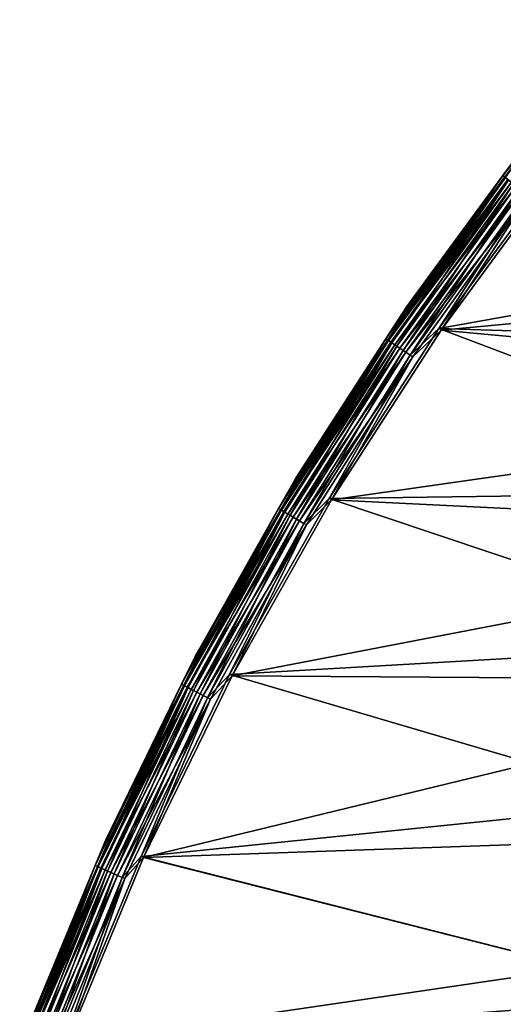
# Model space of a CAD drawing. Header units: millimetres. Extents: x -43.6 to 43.6, y -43.6 to 43.6.
# Tile 263 of 637: x -40.8 to -34.6, y 15.8 to 28.4. Entities that reach past the tile are written whole.
import ezdxf

# ---------------------------------------------------------------- set-up
doc = ezdxf.new("R2010")
doc.units = ezdxf.units.MM
doc.header["$LTSCALE"] = 52.148148
for name, color, linetype in [('152', 7, 'CONTINUOUS'), ('156', 7, 'CONTINUOUS'), ('178', 7, 'CONTINUOUS'), ('210', 7, 'CONTINUOUS'), ('212', 7, 'CONTINUOUS')]:
    doc.layers.add(name, color=color, linetype=linetype)

msp = doc.modelspace()

# ---------------------------------------------------------------- linework, layer by layer
at = {"layer": '152', "color": 2, "linetype": 'Continuous'}
for points in [[(-33.863, 26.529, 26.3), (-35.403, 24.436, 26.3), (-25.376, 25.37, 26.3), (-33.863, 26.529, 26.3)], [(-25.376, 25.37, 26.3), (-35.403, 24.436, 26.3), (-26.98, 23.657, 26.3), (-25.376, 25.37, 26.3)], [(-35.403, 24.436, 26.3), (-36.813, 22.254, 26.3), (-26.98, 23.657, 26.3), (-35.403, 24.436, 26.3)], [(-26.98, 23.657, 26.3), (-36.813, 22.254, 26.3), (-28.469, 21.842, 26.3), (-26.98, 23.657, 26.3)], [(-36.813, 22.254, 26.3), (-38.09, 19.991, 26.3), (-28.469, 21.842, 26.3), (-36.813, 22.254, 26.3)], [(-28.469, 21.842, 26.3), (-38.09, 19.991, 26.3), (-29.837, 19.934, 26.3), (-28.469, 21.842, 26.3)], [(-38.09, 19.991, 26.3), (-39.227, 17.655, 26.3), (-29.837, 19.934, 26.3), (-38.09, 19.991, 26.3)], [(-29.837, 19.934, 26.3), (-39.227, 17.655, 26.3), (-31.076, 17.941, 26.3), (-29.837, 19.934, 26.3)], [(-31.076, 17.941, 26.3), (-39.227, 17.655, 26.3), (-32.182, 15.87, 26.3), (-31.076, 17.941, 26.3)], [(-39.227, 17.655, 26.3), (-40.222, 15.254, 26.3), (-32.182, 15.87, 26.3), (-39.227, 17.655, 26.3)], [(-32.182, 15.87, 26.3), (-40.222, 15.254, 26.3), (-33.151, 13.732, 26.3), (-32.182, 15.87, 26.3)]]:
    msp.add_3dface(points, dxfattribs=at)
at = {"layer": '156', "color": 1, "linetype": 'Continuous'}
for points in [[(-33.89, 26.551, 24.3), (-26.802, 26.003, 24.3), (-35.431, 24.456, 24.3), (-33.89, 26.551, 24.3)], [(-26.802, 26.003, 24.3), (-28.412, 24.233, 24.3), (-35.431, 24.456, 24.3), (-26.802, 26.003, 24.3)], [(-35.431, 24.456, 24.3), (-29.906, 22.364, 24.3), (-36.843, 22.272, 24.3), (-35.431, 24.456, 24.3)], [(-28.412, 24.233, 24.3), (-29.906, 22.364, 24.3), (-35.431, 24.456, 24.3), (-28.412, 24.233, 24.3)], [(-29.906, 22.364, 24.3), (-31.276, 20.403, 24.3), (-36.843, 22.272, 24.3), (-29.906, 22.364, 24.3)], [(-36.843, 22.272, 24.3), (-31.276, 20.403, 24.3), (-38.121, 20.007, 24.3), (-36.843, 22.272, 24.3)], [(-31.276, 20.403, 24.3), (-32.519, 18.358, 24.3), (-38.121, 20.007, 24.3), (-31.276, 20.403, 24.3)], [(-38.121, 20.007, 24.3), (-32.519, 18.358, 24.3), (-39.259, 17.669, 24.3), (-38.121, 20.007, 24.3)], [(-32.519, 18.358, 24.3), (-33.628, 16.238, 24.3), (-39.259, 17.669, 24.3), (-32.519, 18.358, 24.3)], [(-39.259, 17.669, 24.3), (-33.628, 16.238, 24.3), (-40.255, 15.266, 24.3), (-39.259, 17.669, 24.3)], [(-33.628, 16.238, 24.3), (-34.599, 14.051, 24.3), (-40.255, 15.266, 24.3), (-33.628, 16.238, 24.3)]]:
    msp.add_3dface(points, dxfattribs=at)
at = {"layer": '178', "color": 2, "linetype": 'Continuous'}
for points in [[(-34.283, 26.859, 24.817), (-35.842, 24.74, 24.817), (-34.256, 26.838, 25.817), (-34.283, 26.859, 24.817)], [(-34.256, 26.838, 25.817), (-35.842, 24.74, 24.817), (-35.814, 24.72, 25.817), (-34.256, 26.838, 25.817)], [(-35.842, 24.74, 24.817), (-37.271, 22.531, 24.817), (-35.814, 24.72, 25.817), (-35.842, 24.74, 24.817)], [(-35.814, 24.72, 25.817), (-37.271, 22.531, 24.817), (-37.241, 22.513, 25.817), (-35.814, 24.72, 25.817)], [(-37.271, 22.531, 24.817), (-38.563, 20.24, 24.817), (-37.241, 22.513, 25.817), (-37.271, 22.531, 24.817)], [(-37.241, 22.513, 25.817), (-38.563, 20.24, 24.817), (-38.532, 20.223, 25.817), (-37.241, 22.513, 25.817)], [(-38.563, 20.24, 24.817), (-39.715, 17.874, 24.817), (-38.532, 20.223, 25.817), (-38.563, 20.24, 24.817)], [(-38.532, 20.223, 25.817), (-39.715, 17.874, 24.817), (-39.683, 17.86, 25.817), (-38.532, 20.223, 25.817)], [(-39.715, 17.874, 24.817), (-40.722, 15.444, 24.817), (-39.683, 17.86, 25.817), (-39.715, 17.874, 24.817)], [(-39.683, 17.86, 25.817), (-40.722, 15.444, 24.817), (-40.689, 15.431, 25.817), (-39.683, 17.86, 25.817)]]:
    msp.add_3dface(points, dxfattribs=at)
at = {"layer": '210', "color": 2, "linetype": 'Continuous'}
for points in [[(-34.283, 26.859, 24.817), (-32.984, 28.426, 24.704), (-34.61, 26.422, 24.704), (-34.283, 26.859, 24.817)], [(-32.984, 28.426, 24.704), (-34.583, 26.401, 24.595), (-34.61, 26.422, 24.704), (-32.984, 28.426, 24.704)], [(-35.842, 24.74, 24.817), (-34.283, 26.859, 24.817), (-34.61, 26.422, 24.704), (-35.842, 24.74, 24.817)], [(-33.89, 26.551, 24.3), (-35.431, 24.456, 24.3), (-34.311, 26.193, 24.313), (-33.89, 26.551, 24.3)], [(-35.842, 24.74, 24.817), (-34.61, 26.422, 24.704), (-36.115, 24.325, 24.704), (-35.842, 24.74, 24.817)], [(-34.61, 26.422, 24.704), (-36.086, 24.306, 24.595), (-36.115, 24.325, 24.704), (-34.61, 26.422, 24.704)], [(-34.583, 26.401, 24.595), (-36.086, 24.306, 24.595), (-34.61, 26.422, 24.704), (-34.583, 26.401, 24.595)], [(-34.583, 26.401, 24.595), (-36.037, 24.273, 24.496), (-36.086, 24.306, 24.595), (-34.583, 26.401, 24.595)], [(-34.536, 26.365, 24.496), (-36.037, 24.273, 24.496), (-34.583, 26.401, 24.595), (-34.536, 26.365, 24.496)], [(-34.536, 26.365, 24.496), (-35.971, 24.228, 24.414), (-36.037, 24.273, 24.496), (-34.536, 26.365, 24.496)], [(-34.473, 26.317, 24.414), (-35.971, 24.228, 24.414), (-34.536, 26.365, 24.496), (-34.473, 26.317, 24.414)], [(-34.473, 26.317, 24.414), (-35.891, 24.175, 24.352), (-35.971, 24.228, 24.414), (-34.473, 26.317, 24.414)], [(-34.396, 26.258, 24.352), (-35.891, 24.175, 24.352), (-34.473, 26.317, 24.414), (-34.396, 26.258, 24.352)], [(-34.396, 26.258, 24.352), (-35.802, 24.114, 24.313), (-35.891, 24.175, 24.352), (-34.396, 26.258, 24.352)], [(-34.311, 26.193, 24.313), (-35.802, 24.114, 24.313), (-34.396, 26.258, 24.352), (-34.311, 26.193, 24.313)], [(-34.311, 26.193, 24.313), (-35.431, 24.456, 24.3), (-35.802, 24.114, 24.313), (-34.311, 26.193, 24.313)], [(-37.271, 22.531, 24.817), (-35.842, 24.74, 24.817), (-36.115, 24.325, 24.704), (-37.271, 22.531, 24.817)], [(-35.431, 24.456, 24.3), (-36.843, 22.272, 24.3), (-35.802, 24.114, 24.313), (-35.431, 24.456, 24.3)], [(-37.271, 22.531, 24.817), (-36.115, 24.325, 24.704), (-37.492, 22.143, 24.704), (-37.271, 22.531, 24.817)], [(-36.115, 24.325, 24.704), (-37.462, 22.125, 24.595), (-37.492, 22.143, 24.704), (-36.115, 24.325, 24.704)], [(-36.086, 24.306, 24.595), (-37.462, 22.125, 24.595), (-36.115, 24.325, 24.704), (-36.086, 24.306, 24.595)], [(-36.086, 24.306, 24.595), (-37.412, 22.095, 24.496), (-37.462, 22.125, 24.595), (-36.086, 24.306, 24.595)], [(-36.037, 24.273, 24.496), (-37.412, 22.095, 24.496), (-36.086, 24.306, 24.595), (-36.037, 24.273, 24.496)], [(-36.037, 24.273, 24.496), (-37.343, 22.055, 24.414), (-37.412, 22.095, 24.496), (-36.037, 24.273, 24.496)], [(-35.971, 24.228, 24.414), (-37.343, 22.055, 24.414), (-36.037, 24.273, 24.496), (-35.971, 24.228, 24.414)], [(-35.971, 24.228, 24.414), (-37.26, 22.006, 24.352), (-37.343, 22.055, 24.414), (-35.971, 24.228, 24.414)], [(-35.891, 24.175, 24.352), (-37.26, 22.006, 24.352), (-35.971, 24.228, 24.414), (-35.891, 24.175, 24.352)], [(-35.891, 24.175, 24.352), (-37.168, 21.951, 24.313), (-37.26, 22.006, 24.352), (-35.891, 24.175, 24.352)], [(-35.802, 24.114, 24.313), (-37.168, 21.951, 24.313), (-35.891, 24.175, 24.352), (-35.802, 24.114, 24.313)], [(-35.802, 24.114, 24.313), (-36.843, 22.272, 24.3), (-37.168, 21.951, 24.313), (-35.802, 24.114, 24.313)], [(-38.563, 20.24, 24.817), (-37.271, 22.531, 24.817), (-37.492, 22.143, 24.704), (-38.563, 20.24, 24.817)], [(-36.843, 22.272, 24.3), (-38.121, 20.007, 24.3), (-37.168, 21.951, 24.313), (-36.843, 22.272, 24.3)], [(-38.563, 20.24, 24.817), (-37.492, 22.143, 24.704), (-38.738, 19.883, 24.704), (-38.563, 20.24, 24.817)], [(-37.492, 22.143, 24.704), (-38.707, 19.867, 24.595), (-38.738, 19.883, 24.704), (-37.492, 22.143, 24.704)], [(-37.462, 22.125, 24.595), (-38.707, 19.867, 24.595), (-37.492, 22.143, 24.704), (-37.462, 22.125, 24.595)], [(-37.462, 22.125, 24.595), (-38.655, 19.84, 24.496), (-38.707, 19.867, 24.595), (-37.462, 22.125, 24.595)], [(-37.412, 22.095, 24.496), (-38.655, 19.84, 24.496), (-37.462, 22.125, 24.595), (-37.412, 22.095, 24.496)], [(-37.412, 22.095, 24.496), (-38.584, 19.804, 24.414), (-38.655, 19.84, 24.496), (-37.412, 22.095, 24.496)], [(-37.343, 22.055, 24.414), (-38.584, 19.804, 24.414), (-37.412, 22.095, 24.496), (-37.343, 22.055, 24.414)], [(-37.343, 22.055, 24.414), (-38.499, 19.76, 24.352), (-38.584, 19.804, 24.414), (-37.343, 22.055, 24.414)], [(-37.26, 22.006, 24.352), (-38.499, 19.76, 24.352), (-37.343, 22.055, 24.414), (-37.26, 22.006, 24.352)], [(-37.26, 22.006, 24.352), (-38.403, 19.711, 24.313), (-38.499, 19.76, 24.352), (-37.26, 22.006, 24.352)], [(-37.168, 21.951, 24.313), (-38.403, 19.711, 24.313), (-37.26, 22.006, 24.352), (-37.168, 21.951, 24.313)], [(-37.168, 21.951, 24.313), (-38.121, 20.007, 24.3), (-38.403, 19.711, 24.313), (-37.168, 21.951, 24.313)], [(-39.715, 17.874, 24.817), (-38.563, 20.24, 24.817), (-38.738, 19.883, 24.704), (-39.715, 17.874, 24.817)], [(-38.121, 20.007, 24.3), (-39.259, 17.669, 24.3), (-38.403, 19.711, 24.313), (-38.121, 20.007, 24.3)], [(-39.715, 17.874, 24.817), (-38.738, 19.883, 24.704), (-39.848, 17.553, 24.704), (-39.715, 17.874, 24.817)], [(-38.738, 19.883, 24.704), (-39.816, 17.539, 24.595), (-39.848, 17.553, 24.704), (-38.738, 19.883, 24.704)], [(-38.707, 19.867, 24.595), (-39.816, 17.539, 24.595), (-38.738, 19.883, 24.704), (-38.707, 19.867, 24.595)], [(-38.707, 19.867, 24.595), (-39.762, 17.515, 24.496), (-39.816, 17.539, 24.595), (-38.707, 19.867, 24.595)], [(-38.655, 19.84, 24.496), (-39.762, 17.515, 24.496), (-38.707, 19.867, 24.595), (-38.655, 19.84, 24.496)], [(-38.655, 19.84, 24.496), (-39.69, 17.483, 24.414), (-39.762, 17.515, 24.496), (-38.655, 19.84, 24.496)], [(-38.584, 19.804, 24.414), (-39.69, 17.483, 24.414), (-38.655, 19.84, 24.496), (-38.584, 19.804, 24.414)], [(-38.584, 19.804, 24.414), (-39.602, 17.445, 24.352), (-39.69, 17.483, 24.414), (-38.584, 19.804, 24.414)], [(-38.499, 19.76, 24.352), (-39.602, 17.445, 24.352), (-38.584, 19.804, 24.414), (-38.499, 19.76, 24.352)], [(-38.499, 19.76, 24.352), (-39.503, 17.401, 24.313), (-39.602, 17.445, 24.352), (-38.499, 19.76, 24.352)], [(-38.403, 19.711, 24.313), (-39.503, 17.401, 24.313), (-38.499, 19.76, 24.352), (-38.403, 19.711, 24.313)], [(-38.403, 19.711, 24.313), (-39.259, 17.669, 24.3), (-39.503, 17.401, 24.313), (-38.403, 19.711, 24.313)], [(-40.722, 15.444, 24.817), (-39.715, 17.874, 24.817), (-39.848, 17.553, 24.704), (-40.722, 15.444, 24.817)], [(-39.259, 17.669, 24.3), (-40.255, 15.266, 24.3), (-39.503, 17.401, 24.313), (-39.259, 17.669, 24.3)], [(-40.722, 15.444, 24.817), (-39.848, 17.553, 24.704), (-40.818, 15.162, 24.704), (-40.722, 15.444, 24.817)], [(-39.848, 17.553, 24.704), (-40.785, 15.15, 24.595), (-40.818, 15.162, 24.704), (-39.848, 17.553, 24.704)], [(-39.816, 17.539, 24.595), (-40.785, 15.15, 24.595), (-39.848, 17.553, 24.704), (-39.816, 17.539, 24.595)], [(-39.816, 17.539, 24.595), (-40.73, 15.129, 24.496), (-40.785, 15.15, 24.595), (-39.816, 17.539, 24.595)], [(-39.762, 17.515, 24.496), (-40.73, 15.129, 24.496), (-39.816, 17.539, 24.595), (-39.762, 17.515, 24.496)], [(-39.762, 17.515, 24.496), (-40.656, 15.101, 24.414), (-40.73, 15.129, 24.496), (-39.762, 17.515, 24.496)], [(-39.69, 17.483, 24.414), (-40.656, 15.101, 24.414), (-39.762, 17.515, 24.496), (-39.69, 17.483, 24.414)], [(-39.69, 17.483, 24.414), (-40.566, 15.068, 24.352), (-40.656, 15.101, 24.414), (-39.69, 17.483, 24.414)], [(-39.602, 17.445, 24.352), (-40.566, 15.068, 24.352), (-39.69, 17.483, 24.414), (-39.602, 17.445, 24.352)], [(-39.602, 17.445, 24.352), (-40.464, 15.03, 24.313), (-40.566, 15.068, 24.352), (-39.602, 17.445, 24.352)], [(-39.503, 17.401, 24.313), (-40.464, 15.03, 24.313), (-39.602, 17.445, 24.352), (-39.503, 17.401, 24.313)], [(-39.503, 17.401, 24.313), (-40.255, 15.266, 24.3), (-40.464, 15.03, 24.313), (-39.503, 17.401, 24.313)]]:
    msp.add_3dface(points, dxfattribs=at)
at = {"layer": '212', "color": 2, "linetype": 'Continuous'}
for points in [[(-34.256, 26.838, 25.817), (-35.814, 24.72, 25.817), (-34.577, 26.396, 25.926), (-34.256, 26.838, 25.817)], [(-35.403, 24.436, 26.3), (-33.863, 26.529, 26.3), (-34.278, 26.169, 26.288), (-35.403, 24.436, 26.3)], [(-35.814, 24.72, 25.817), (-36.08, 24.302, 25.926), (-34.577, 26.396, 25.926), (-35.814, 24.72, 25.817)], [(-36.08, 24.302, 25.926), (-34.546, 26.373, 26.028), (-34.577, 26.396, 25.926), (-36.08, 24.302, 25.926)], [(-36.048, 24.28, 26.028), (-34.546, 26.373, 26.028), (-36.08, 24.302, 25.926), (-36.048, 24.28, 26.028)], [(-36.048, 24.28, 26.028), (-34.498, 26.336, 26.12), (-34.546, 26.373, 26.028), (-36.048, 24.28, 26.028)], [(-35.998, 24.246, 26.12), (-34.498, 26.336, 26.12), (-36.048, 24.28, 26.028), (-35.998, 24.246, 26.12)], [(-35.998, 24.246, 26.12), (-34.435, 26.288, 26.196), (-34.498, 26.336, 26.12), (-35.998, 24.246, 26.12)], [(-35.932, 24.202, 26.196), (-34.435, 26.288, 26.196), (-35.998, 24.246, 26.12), (-35.932, 24.202, 26.196)], [(-35.932, 24.202, 26.196), (-34.361, 26.231, 26.253), (-34.435, 26.288, 26.196), (-35.932, 24.202, 26.196)], [(-35.855, 24.15, 26.253), (-34.361, 26.231, 26.253), (-35.932, 24.202, 26.196), (-35.855, 24.15, 26.253)], [(-35.855, 24.15, 26.253), (-34.278, 26.169, 26.288), (-34.361, 26.231, 26.253), (-35.855, 24.15, 26.253)], [(-35.768, 24.092, 26.288), (-34.278, 26.169, 26.288), (-35.855, 24.15, 26.253), (-35.768, 24.092, 26.288)], [(-35.768, 24.092, 26.288), (-35.403, 24.436, 26.3), (-34.278, 26.169, 26.288), (-35.768, 24.092, 26.288)], [(-35.814, 24.72, 25.817), (-37.241, 22.513, 25.817), (-36.08, 24.302, 25.926), (-35.814, 24.72, 25.817)], [(-36.813, 22.254, 26.3), (-35.403, 24.436, 26.3), (-35.768, 24.092, 26.288), (-36.813, 22.254, 26.3)], [(-37.241, 22.513, 25.817), (-37.456, 22.122, 25.926), (-36.08, 24.302, 25.926), (-37.241, 22.513, 25.817)], [(-37.456, 22.122, 25.926), (-36.048, 24.28, 26.028), (-36.08, 24.302, 25.926), (-37.456, 22.122, 25.926)], [(-37.423, 22.102, 26.028), (-36.048, 24.28, 26.028), (-37.456, 22.122, 25.926), (-37.423, 22.102, 26.028)], [(-37.423, 22.102, 26.028), (-35.998, 24.246, 26.12), (-36.048, 24.28, 26.028), (-37.423, 22.102, 26.028)], [(-37.371, 22.071, 26.12), (-35.998, 24.246, 26.12), (-37.423, 22.102, 26.028), (-37.371, 22.071, 26.12)], [(-37.371, 22.071, 26.12), (-35.932, 24.202, 26.196), (-35.998, 24.246, 26.12), (-37.371, 22.071, 26.12)], [(-37.303, 22.031, 26.196), (-35.932, 24.202, 26.196), (-37.371, 22.071, 26.12), (-37.303, 22.031, 26.196)], [(-37.303, 22.031, 26.196), (-35.855, 24.15, 26.253), (-35.932, 24.202, 26.196), (-37.303, 22.031, 26.196)], [(-37.222, 21.983, 26.253), (-35.855, 24.15, 26.253), (-37.303, 22.031, 26.196), (-37.222, 21.983, 26.253)], [(-37.222, 21.983, 26.253), (-35.768, 24.092, 26.288), (-35.855, 24.15, 26.253), (-37.222, 21.983, 26.253)], [(-37.133, 21.931, 26.288), (-35.768, 24.092, 26.288), (-37.222, 21.983, 26.253), (-37.133, 21.931, 26.288)], [(-37.133, 21.931, 26.288), (-36.813, 22.254, 26.3), (-35.768, 24.092, 26.288), (-37.133, 21.931, 26.288)], [(-37.241, 22.513, 25.817), (-38.532, 20.223, 25.817), (-37.456, 22.122, 25.926), (-37.241, 22.513, 25.817)], [(-38.09, 19.991, 26.3), (-36.813, 22.254, 26.3), (-37.133, 21.931, 26.288), (-38.09, 19.991, 26.3)], [(-38.532, 20.223, 25.817), (-38.701, 19.864, 25.926), (-37.456, 22.122, 25.926), (-38.532, 20.223, 25.817)], [(-38.701, 19.864, 25.926), (-37.423, 22.102, 26.028), (-37.456, 22.122, 25.926), (-38.701, 19.864, 25.926)], [(-38.666, 19.846, 26.028), (-37.423, 22.102, 26.028), (-38.701, 19.864, 25.926), (-38.666, 19.846, 26.028)], [(-38.666, 19.846, 26.028), (-37.371, 22.071, 26.12), (-37.423, 22.102, 26.028), (-38.666, 19.846, 26.028)], [(-38.613, 19.818, 26.12), (-37.371, 22.071, 26.12), (-38.666, 19.846, 26.028), (-38.613, 19.818, 26.12)], [(-38.613, 19.818, 26.12), (-37.303, 22.031, 26.196), (-37.371, 22.071, 26.12), (-38.613, 19.818, 26.12)], [(-38.542, 19.782, 26.196), (-37.303, 22.031, 26.196), (-38.613, 19.818, 26.12), (-38.542, 19.782, 26.196)], [(-38.542, 19.782, 26.196), (-37.222, 21.983, 26.253), (-37.303, 22.031, 26.196), (-38.542, 19.782, 26.196)], [(-38.459, 19.74, 26.253), (-37.222, 21.983, 26.253), (-38.542, 19.782, 26.196), (-38.459, 19.74, 26.253)], [(-38.459, 19.74, 26.253), (-37.133, 21.931, 26.288), (-37.222, 21.983, 26.253), (-38.459, 19.74, 26.253)], [(-38.367, 19.692, 26.288), (-37.133, 21.931, 26.288), (-38.459, 19.74, 26.253), (-38.367, 19.692, 26.288)], [(-38.367, 19.692, 26.288), (-38.09, 19.991, 26.3), (-37.133, 21.931, 26.288), (-38.367, 19.692, 26.288)], [(-38.532, 20.223, 25.817), (-39.683, 17.86, 25.817), (-38.701, 19.864, 25.926), (-38.532, 20.223, 25.817)], [(-39.227, 17.655, 26.3), (-38.09, 19.991, 26.3), (-38.367, 19.692, 26.288), (-39.227, 17.655, 26.3)], [(-39.683, 17.86, 25.817), (-39.81, 17.536, 25.926), (-38.701, 19.864, 25.926), (-39.683, 17.86, 25.817)], [(-39.81, 17.536, 25.926), (-38.666, 19.846, 26.028), (-38.701, 19.864, 25.926), (-39.81, 17.536, 25.926)], [(-39.774, 17.521, 26.028), (-38.666, 19.846, 26.028), (-39.81, 17.536, 25.926), (-39.774, 17.521, 26.028)], [(-39.774, 17.521, 26.028), (-38.613, 19.818, 26.12), (-38.666, 19.846, 26.028), (-39.774, 17.521, 26.028)], [(-39.719, 17.496, 26.12), (-38.613, 19.818, 26.12), (-39.774, 17.521, 26.028), (-39.719, 17.496, 26.12)], [(-39.719, 17.496, 26.12), (-38.542, 19.782, 26.196), (-38.613, 19.818, 26.12), (-39.719, 17.496, 26.12)], [(-39.647, 17.464, 26.196), (-38.542, 19.782, 26.196), (-39.719, 17.496, 26.12), (-39.647, 17.464, 26.196)], [(-39.647, 17.464, 26.196), (-38.459, 19.74, 26.253), (-38.542, 19.782, 26.196), (-39.647, 17.464, 26.196)], [(-39.561, 17.427, 26.253), (-38.459, 19.74, 26.253), (-39.647, 17.464, 26.196), (-39.561, 17.427, 26.253)], [(-39.561, 17.427, 26.253), (-38.367, 19.692, 26.288), (-38.459, 19.74, 26.253), (-39.561, 17.427, 26.253)], [(-39.466, 17.385, 26.288), (-38.367, 19.692, 26.288), (-39.561, 17.427, 26.253), (-39.466, 17.385, 26.288)], [(-39.466, 17.385, 26.288), (-39.227, 17.655, 26.3), (-38.367, 19.692, 26.288), (-39.466, 17.385, 26.288)], [(-39.683, 17.86, 25.817), (-40.689, 15.431, 25.817), (-39.81, 17.536, 25.926), (-39.683, 17.86, 25.817)], [(-40.222, 15.254, 26.3), (-39.227, 17.655, 26.3), (-39.466, 17.385, 26.288), (-40.222, 15.254, 26.3)], [(-40.689, 15.431, 25.817), (-40.779, 15.147, 25.926), (-39.81, 17.536, 25.926), (-40.689, 15.431, 25.817)], [(-40.779, 15.147, 25.926), (-39.774, 17.521, 26.028), (-39.81, 17.536, 25.926), (-40.779, 15.147, 25.926)], [(-40.742, 15.134, 26.028), (-39.774, 17.521, 26.028), (-40.779, 15.147, 25.926), (-40.742, 15.134, 26.028)], [(-40.742, 15.134, 26.028), (-39.719, 17.496, 26.12), (-39.774, 17.521, 26.028), (-40.742, 15.134, 26.028)], [(-40.686, 15.113, 26.12), (-39.719, 17.496, 26.12), (-40.742, 15.134, 26.028), (-40.686, 15.113, 26.12)], [(-40.686, 15.113, 26.12), (-39.647, 17.464, 26.196), (-39.719, 17.496, 26.12), (-40.686, 15.113, 26.12)], [(-40.612, 15.085, 26.196), (-39.647, 17.464, 26.196), (-40.686, 15.113, 26.12), (-40.612, 15.085, 26.196)], [(-40.612, 15.085, 26.196), (-39.561, 17.427, 26.253), (-39.647, 17.464, 26.196), (-40.612, 15.085, 26.196)], [(-40.524, 15.052, 26.253), (-39.561, 17.427, 26.253), (-40.612, 15.085, 26.196), (-40.524, 15.052, 26.253)], [(-40.524, 15.052, 26.253), (-39.466, 17.385, 26.288), (-39.561, 17.427, 26.253), (-40.524, 15.052, 26.253)], [(-40.427, 15.016, 26.288), (-39.466, 17.385, 26.288), (-40.524, 15.052, 26.253), (-40.427, 15.016, 26.288)], [(-40.427, 15.016, 26.288), (-40.222, 15.254, 26.3), (-39.466, 17.385, 26.288), (-40.427, 15.016, 26.288)]]:
    msp.add_3dface(points, dxfattribs=at)

doc.saveas('drawing.dxf')
